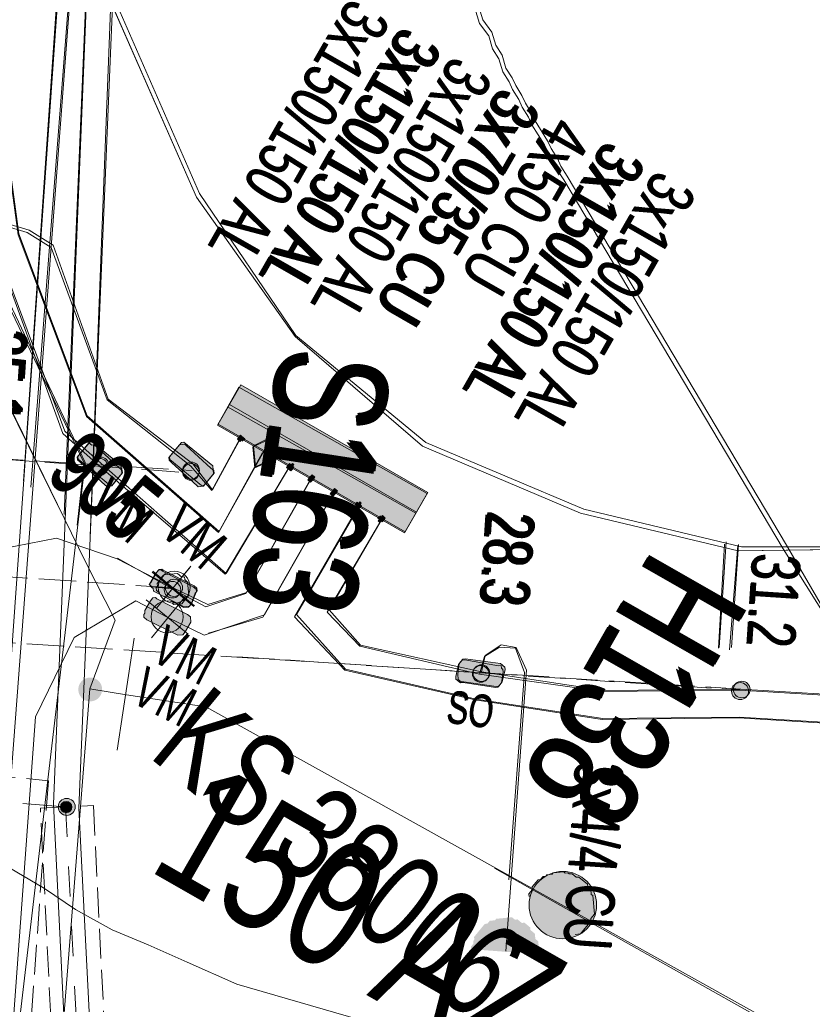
# Model space of a CAD drawing. Header units: metres. Extents: x -740 to 758, y -633 to 854.
# Tile 451 of 656: x -18 to -9, y -282 to -271. Entities that reach past the tile are written whole.
import ezdxf

# ---------------------------------------------------------------- set-up
doc = ezdxf.new("R2010")
doc.units = ezdxf.units.M
doc.header["$MEASUREMENT"] = 0
for name, pattern in [('333_125', [0.4576, 0.3328, -0.1248]), ('333_333', [0.6656, 0.3328, -0.3328]), ('416_125', [0.5408, 0.416, -0.1248])]:
    doc.linetypes.add(name, pattern=pattern)
for name, color, linetype in [('Gas.LOVION', 7, 'Continuous'), ('Grundkarte.LOVION', 7, 'Continuous'), ('Strom.LOVION', 7, 'Continuous'), ('StromBemass.LOVION', 7, 'Continuous'), ('Telko.LOVION', 7, 'Continuous'), ('Wasser.LOVION', 7, 'Continuous')]:
    doc.layers.add(name, color=color, linetype=linetype)
doc.styles.add('ERSTELLTER_STIL_1', font='arial.ttf')

msp = doc.modelspace()

# ---------------------------------------------------------------- hatches: boundary and pattern name
at = {"layer": 'Strom.LOVION', "linetype": 'Continuous', "lineweight": 13}
for points in [[(-15.545, -275.461), (-13.463, -276.661), (-13.21, -276.223), (-15.293, -275.023)], [(-15.553, -275.471), (-13.471, -276.671), (-13.218, -276.233), (-15.314, -275.049)], [(-16.645, -275.947), (-16.921, -275.693), (-16.95, -275.696), (-16.982, -275.67), (-17.114, -275.83), (-17.111, -275.86), (-17.079, -275.886), (-16.803, -276.14), (-16.787, -276.153), (-16.729, -276.147), (-16.61, -276.003), (-16.613, -275.974)], [(-16.624, -275.921), (-16.945, -275.657), (-16.974, -275.66), (-17.106, -275.821), (-17.103, -275.85), (-16.75, -276.14), (-16.721, -276.138), (-16.615, -276.009)], [(-15.603, -275.925), (-15.925, -275.661), (-15.954, -275.664), (-16.086, -275.824), (-16.083, -275.854), (-15.73, -276.144), (-15.701, -276.141), (-15.595, -276.013)], [(-15.625, -275.951), (-15.901, -275.697), (-15.917, -275.684), (-15.975, -275.69), (-16.094, -275.834), (-16.091, -275.863), (-16.059, -275.89), (-15.783, -276.144), (-15.767, -276.157), (-15.709, -276.151), (-15.59, -276.006), (-15.593, -275.977)], [(-15.821, -277.27), (-16.163, -277.097), (-16.179, -277.084), (-16.208, -277.087), (-16.248, -277.135), (-16.311, -277.244), (-16.15, -277.377), (-15.931, -277.503), (-15.873, -277.497), (-15.846, -277.465), (-15.799, -277.342), (-15.786, -277.326), (-15.789, -277.297)], [(-15.813, -277.261), (-16.155, -277.087), (-16.171, -277.074), (-16.2, -277.077), (-16.227, -277.109), (-16.29, -277.219), (-16.303, -277.235), (-16.3, -277.264), (-16.268, -277.29), (-16.265, -277.32), (-15.923, -277.493), (-15.864, -277.487), (-15.838, -277.455), (-15.791, -277.332), (-15.778, -277.316), (-15.781, -277.287)], [(-16.338, -277.637), (-15.995, -277.81), (-15.937, -277.805), (-15.91, -277.773), (-15.847, -277.663), (-15.853, -277.604), (-15.885, -277.578), (-16.227, -277.405), (-16.243, -277.391), (-16.273, -277.394), (-16.299, -277.426), (-16.362, -277.536), (-16.359, -277.565), (-16.373, -277.581), (-16.37, -277.611)], [(-12.82, -278.337), (-12.46, -278.39), (-12.431, -278.387), (-12.391, -278.339), (-12.374, -278.219), (-12.376, -278.19), (-12.392, -278.177), (-12.395, -278.147), (-12.425, -278.15), (-12.801, -278.083), (-12.83, -278.086), (-12.869, -278.135), (-12.901, -278.271), (-12.898, -278.3), (-12.849, -278.339)], [(-12.812, -278.327), (-12.452, -278.38), (-12.423, -278.377), (-12.383, -278.329), (-12.352, -278.193), (-12.355, -278.164), (-12.403, -278.124), (-12.792, -278.074), (-12.822, -278.076), (-12.861, -278.125), (-12.879, -278.245), (-12.873, -278.303), (-12.841, -278.33)], [(-12.728, -281.304), (-11.968, -281.362), (-11.983, -281.216), (-12.015, -281.19), (-12.021, -281.131), (-12.069, -281.091), (-12.072, -281.062), (-12.136, -281.009), (-12.165, -281.012), (-12.213, -280.973), (-12.243, -280.975), (-12.275, -280.949), (-12.451, -280.966), (-12.464, -280.982), (-12.522, -280.988), (-12.549, -281.02), (-12.578, -281.023), (-12.697, -281.168), (-12.694, -281.197), (-12.707, -281.213), (-12.704, -281.242), (-12.731, -281.274)]]:
    msp.add_hatch(color=7, dxfattribs=at).paths.add_polyline_path(points)
at = {"layer": 'Strom.LOVION', "linetype": 'Continuous', "lineweight": 18}
for color, points in [(5, [(-15.305, -275.594), (-15.331, -275.627), (-15.299, -275.653), (-15.273, -275.621)]), (5, [(-15.297, -275.585), (-15.323, -275.617), (-15.291, -275.643), (-15.278, -275.627), (-15.262, -275.64), (-15.249, -275.624)]), (1, [(-15.16, -275.713), (-15.137, -275.947), (-14.925, -275.853), (-14.948, -275.619)]), (1, [(-15.152, -275.703), (-15.129, -275.938), (-14.904, -275.827), (-14.927, -275.593)]), (5, [(-14.733, -275.914), (-14.749, -275.9), (-14.762, -275.916), (-14.746, -275.93), (-14.759, -275.946), (-14.743, -275.959), (-14.73, -275.943), (-14.714, -275.956), (-14.701, -275.94), (-14.717, -275.927), (-14.703, -275.911), (-14.719, -275.898)]), (5, [(-14.757, -275.91), (-14.783, -275.942), (-14.735, -275.982), (-14.709, -275.95)]), (5, [(-14.522, -276.05), (-14.548, -276.082), (-14.516, -276.108), (-14.489, -276.076)]), (5, [(-14.5, -276.024), (-14.54, -276.072), (-14.508, -276.098), (-14.468, -276.05)]), (5, [(-14.257, -276.187), (-14.297, -276.235), (-14.264, -276.261), (-14.225, -276.213)]), (5, [(-14.249, -276.177), (-14.275, -276.209), (-14.243, -276.235), (-14.217, -276.203)]), (5, [(-14.006, -276.339), (-14.019, -276.355), (-14.003, -276.369), (-14.016, -276.385), (-14, -276.398), (-13.971, -276.395), (-13.957, -276.379)]), (5, [(-13.979, -276.372), (-13.962, -276.385), (-13.949, -276.369), (-13.965, -276.356), (-13.952, -276.34), (-13.968, -276.327), (-13.981, -276.343), (-13.997, -276.329), (-14.011, -276.345), (-13.995, -276.359), (-14.008, -276.375), (-13.992, -276.388)]), (5, [(-13.735, -276.535), (-13.719, -276.548), (-13.706, -276.532), (-13.722, -276.518), (-13.709, -276.502), (-13.725, -276.489), (-13.738, -276.505), (-13.754, -276.492), (-13.767, -276.508), (-13.751, -276.521), (-13.765, -276.537), (-13.748, -276.551)]), (5, [(-13.685, -276.506), (-13.717, -276.479), (-13.743, -276.511), (-13.711, -276.538)])]:
    msp.add_hatch(color=color, dxfattribs=at).paths.add_polyline_path(points)
at = {"layer": 'StromBemass.LOVION', "linetype": 'Continuous', "lineweight": 13}
for points in [[(-16.793, -275.997), (-16.786, -275.987), (-16.781, -275.977), (-16.776, -275.966), (-16.773, -275.954), (-16.772, -275.943), (-16.772, -275.931), (-16.774, -275.919), (-16.777, -275.908), (-16.781, -275.897), (-16.787, -275.886), (-16.794, -275.877), (-16.802, -275.868), (-16.811, -275.861), (-16.821, -275.855), (-16.831, -275.85), (-16.843, -275.846), (-16.854, -275.844), (-16.866, -275.843), (-16.878, -275.844), (-16.889, -275.846), (-16.901, -275.85), (-16.911, -275.855), (-16.921, -275.861), (-16.93, -275.869), (-16.938, -275.877), (-16.945, -275.887), (-16.951, -275.897), (-16.955, -275.908), (-16.958, -275.92), (-16.96, -275.931), (-16.96, -275.943), (-16.958, -275.955), (-16.955, -275.966), (-16.951, -275.977), (-16.945, -275.988), (-16.938, -275.997), (-16.93, -276.006), (-16.921, -276.013), (-16.911, -276.02), (-16.9, -276.024), (-16.889, -276.028), (-16.877, -276.03), (-16.865, -276.031), (-16.854, -276.03), (-16.842, -276.028), (-16.831, -276.024), (-16.82, -276.019), (-16.81, -276.013), (-16.801, -276.005)], [(-16.793, -275.997), (-16.786, -275.987), (-16.781, -275.977), (-16.776, -275.966), (-16.773, -275.954), (-16.772, -275.943), (-16.772, -275.931), (-16.774, -275.919), (-16.777, -275.908), (-16.781, -275.897), (-16.787, -275.886), (-16.794, -275.877), (-16.802, -275.868), (-16.811, -275.861), (-16.821, -275.855), (-16.831, -275.85), (-16.843, -275.846), (-16.854, -275.844), (-16.866, -275.843), (-16.878, -275.844), (-16.889, -275.846), (-16.901, -275.85), (-16.911, -275.855), (-16.921, -275.861), (-16.93, -275.869), (-16.938, -275.877), (-16.945, -275.887), (-16.951, -275.897), (-16.955, -275.908), (-16.958, -275.92), (-16.96, -275.931), (-16.96, -275.943), (-16.958, -275.955), (-16.955, -275.966), (-16.951, -275.977), (-16.945, -275.988), (-16.938, -275.997), (-16.93, -276.006), (-16.921, -276.013), (-16.911, -276.02), (-16.9, -276.024), (-16.889, -276.028), (-16.877, -276.03), (-16.865, -276.031), (-16.854, -276.03), (-16.842, -276.028), (-16.831, -276.024), (-16.82, -276.019), (-16.81, -276.013), (-16.801, -276.005)], [(-16.781, -275.982), (-16.774, -275.972), (-16.768, -275.962), (-16.764, -275.951), (-16.761, -275.939), (-16.76, -275.928), (-16.76, -275.916), (-16.761, -275.904), (-16.764, -275.893), (-16.769, -275.882), (-16.774, -275.871), (-16.781, -275.862), (-16.79, -275.853), (-16.799, -275.846), (-16.809, -275.839), (-16.819, -275.834), (-16.831, -275.831), (-16.842, -275.828), (-16.854, -275.828), (-16.866, -275.828), (-16.878, -275.831), (-16.889, -275.834), (-16.899, -275.839), (-16.909, -275.846), (-16.918, -275.853), (-16.927, -275.862), (-16.933, -275.872), (-16.939, -275.882), (-16.943, -275.893), (-16.946, -275.905), (-16.948, -275.916), (-16.948, -275.928), (-16.946, -275.94), (-16.943, -275.951), (-16.939, -275.962), (-16.933, -275.973), (-16.926, -275.982), (-16.918, -275.991), (-16.909, -275.998), (-16.899, -276.005), (-16.888, -276.01), (-16.877, -276.013), (-16.865, -276.015), (-16.853, -276.016), (-16.842, -276.015), (-16.83, -276.013), (-16.819, -276.009), (-16.808, -276.004), (-16.798, -275.998), (-16.789, -275.99)], [(-16.781, -275.982), (-16.774, -275.972), (-16.768, -275.962), (-16.764, -275.951), (-16.761, -275.939), (-16.76, -275.928), (-16.76, -275.916), (-16.761, -275.904), (-16.764, -275.893), (-16.769, -275.882), (-16.774, -275.871), (-16.781, -275.862), (-16.79, -275.853), (-16.799, -275.846), (-16.809, -275.839), (-16.819, -275.834), (-16.831, -275.831), (-16.842, -275.828), (-16.854, -275.828), (-16.866, -275.828), (-16.878, -275.831), (-16.889, -275.834), (-16.899, -275.839), (-16.909, -275.846), (-16.918, -275.853), (-16.927, -275.862), (-16.933, -275.872), (-16.939, -275.882), (-16.943, -275.893), (-16.946, -275.905), (-16.948, -275.916), (-16.948, -275.928), (-16.946, -275.94), (-16.943, -275.951), (-16.939, -275.962), (-16.933, -275.973), (-16.926, -275.982), (-16.918, -275.991), (-16.909, -275.998), (-16.899, -276.005), (-16.888, -276.01), (-16.877, -276.013), (-16.865, -276.015), (-16.853, -276.016), (-16.842, -276.015), (-16.83, -276.013), (-16.819, -276.009), (-16.808, -276.004), (-16.798, -275.998), (-16.789, -275.99)], [(-15.775, -276.052), (-15.769, -276.042), (-15.763, -276.032), (-15.759, -276.021), (-15.756, -276.01), (-15.754, -275.998), (-15.754, -275.987), (-15.756, -275.975), (-15.759, -275.964), (-15.763, -275.953), (-15.769, -275.943), (-15.776, -275.933), (-15.784, -275.925), (-15.793, -275.918), (-15.803, -275.911), (-15.813, -275.906), (-15.824, -275.903), (-15.836, -275.901), (-15.847, -275.9), (-15.859, -275.901), (-15.87, -275.903), (-15.881, -275.907), (-15.892, -275.912), (-15.902, -275.918), (-15.911, -275.925), (-15.919, -275.934), (-15.925, -275.943), (-15.931, -275.954), (-15.935, -275.964), (-15.938, -275.976), (-15.94, -275.987), (-15.94, -275.999), (-15.938, -276.01), (-15.935, -276.022), (-15.931, -276.033), (-15.925, -276.043), (-15.918, -276.052), (-15.91, -276.061), (-15.901, -276.068), (-15.891, -276.074), (-15.881, -276.079), (-15.87, -276.083), (-15.858, -276.085), (-15.847, -276.086), (-15.835, -276.085), (-15.824, -276.083), (-15.813, -276.079), (-15.802, -276.074), (-15.792, -276.068), (-15.783, -276.06)], [(-15.773, -276.038), (-15.766, -276.029), (-15.761, -276.018), (-15.756, -276.007), (-15.753, -275.996), (-15.752, -275.984), (-15.752, -275.972), (-15.754, -275.961), (-15.757, -275.949), (-15.761, -275.938), (-15.767, -275.928), (-15.774, -275.918), (-15.782, -275.91), (-15.791, -275.902), (-15.801, -275.896), (-15.811, -275.891), (-15.823, -275.887), (-15.834, -275.885), (-15.846, -275.885), (-15.858, -275.885), (-15.869, -275.888), (-15.881, -275.891), (-15.891, -275.896), (-15.901, -275.903), (-15.91, -275.91), (-15.918, -275.919), (-15.925, -275.928), (-15.931, -275.939), (-15.935, -275.95), (-15.938, -275.961), (-15.939, -275.973), (-15.939, -275.985), (-15.938, -275.996), (-15.935, -276.008), (-15.931, -276.019), (-15.925, -276.029), (-15.918, -276.039), (-15.91, -276.047), (-15.901, -276.055), (-15.891, -276.061), (-15.88, -276.066), (-15.869, -276.07), (-15.857, -276.072), (-15.845, -276.072), (-15.834, -276.072), (-15.822, -276.069), (-15.811, -276.066), (-15.8, -276.061), (-15.79, -276.054), (-15.781, -276.047)], [(-15.982, -277.363), (-15.976, -277.353), (-15.97, -277.343), (-15.966, -277.332), (-15.963, -277.321), (-15.962, -277.31), (-15.962, -277.298), (-15.963, -277.287), (-15.966, -277.276), (-15.97, -277.265), (-15.976, -277.255), (-15.983, -277.246), (-15.991, -277.237), (-15.999, -277.23), (-16.009, -277.224), (-16.02, -277.219), (-16.031, -277.215), (-16.042, -277.213), (-16.054, -277.213), (-16.065, -277.213), (-16.076, -277.215), (-16.087, -277.219), (-16.098, -277.224), (-16.107, -277.23), (-16.116, -277.238), (-16.124, -277.246), (-16.131, -277.255), (-16.136, -277.266), (-16.141, -277.276), (-16.143, -277.287), (-16.145, -277.299), (-16.145, -277.31), (-16.143, -277.322), (-16.14, -277.333), (-16.136, -277.344), (-16.131, -277.354), (-16.124, -277.363), (-16.116, -277.371), (-16.107, -277.379), (-16.097, -277.385), (-16.087, -277.39), (-16.076, -277.393), (-16.064, -277.395), (-16.053, -277.396), (-16.041, -277.395), (-16.03, -277.393), (-16.019, -277.39), (-16.009, -277.385), (-15.999, -277.378), (-15.99, -277.371)], [(-15.963, -277.343), (-15.956, -277.334), (-15.95, -277.323), (-15.945, -277.312), (-15.942, -277.3), (-15.941, -277.288), (-15.941, -277.276), (-15.943, -277.265), (-15.946, -277.253), (-15.95, -277.242), (-15.956, -277.231), (-15.963, -277.222), (-15.971, -277.213), (-15.98, -277.205), (-15.991, -277.199), (-16.001, -277.194), (-16.013, -277.19), (-16.025, -277.188), (-16.037, -277.187), (-16.049, -277.188), (-16.06, -277.19), (-16.072, -277.194), (-16.082, -277.199), (-16.093, -277.206), (-16.102, -277.213), (-16.11, -277.222), (-16.117, -277.232), (-16.123, -277.242), (-16.127, -277.254), (-16.13, -277.265), (-16.131, -277.277), (-16.131, -277.289), (-16.13, -277.301), (-16.127, -277.313), (-16.122, -277.324), (-16.117, -277.334), (-16.11, -277.344), (-16.101, -277.353), (-16.092, -277.36), (-16.082, -277.367), (-16.071, -277.372), (-16.06, -277.375), (-16.048, -277.377), (-16.036, -277.378), (-16.024, -277.377), (-16.012, -277.375), (-16.001, -277.371), (-15.99, -277.366), (-15.98, -277.36), (-15.971, -277.352)], [(-12.552, -278.3), (-12.545, -278.291), (-12.539, -278.281), (-12.535, -278.27), (-12.532, -278.259), (-12.531, -278.247), (-12.531, -278.235), (-12.532, -278.224), (-12.535, -278.213), (-12.54, -278.202), (-12.545, -278.192), (-12.552, -278.182), (-12.56, -278.174), (-12.569, -278.166), (-12.579, -278.16), (-12.59, -278.155), (-12.601, -278.152), (-12.612, -278.15), (-12.624, -278.149), (-12.635, -278.15), (-12.647, -278.152), (-12.658, -278.155), (-12.668, -278.16), (-12.678, -278.167), (-12.687, -278.174), (-12.695, -278.183), (-12.702, -278.192), (-12.707, -278.202), (-12.712, -278.213), (-12.714, -278.224), (-12.716, -278.236), (-12.716, -278.248), (-12.714, -278.259), (-12.711, -278.27), (-12.707, -278.281), (-12.701, -278.291), (-12.695, -278.301), (-12.687, -278.309), (-12.678, -278.317), (-12.668, -278.323), (-12.657, -278.328), (-12.646, -278.331), (-12.635, -278.333), (-12.623, -278.334), (-12.611, -278.333), (-12.6, -278.331), (-12.589, -278.327), (-12.578, -278.323), (-12.569, -278.316), (-12.56, -278.309)], [(-12.552, -278.3), (-12.545, -278.291), (-12.539, -278.281), (-12.535, -278.27), (-12.532, -278.259), (-12.531, -278.247), (-12.531, -278.235), (-12.532, -278.224), (-12.535, -278.213), (-12.54, -278.202), (-12.545, -278.192), (-12.552, -278.182), (-12.56, -278.174), (-12.569, -278.166), (-12.579, -278.16), (-12.59, -278.155), (-12.601, -278.152), (-12.612, -278.15), (-12.624, -278.149), (-12.635, -278.15), (-12.647, -278.152), (-12.658, -278.155), (-12.668, -278.16), (-12.678, -278.167), (-12.687, -278.174), (-12.695, -278.183), (-12.702, -278.192), (-12.707, -278.202), (-12.712, -278.213), (-12.714, -278.224), (-12.716, -278.236), (-12.716, -278.248), (-12.714, -278.259), (-12.711, -278.27), (-12.707, -278.281), (-12.701, -278.291), (-12.695, -278.301), (-12.687, -278.309), (-12.678, -278.317), (-12.668, -278.323), (-12.657, -278.328), (-12.646, -278.331), (-12.635, -278.333), (-12.623, -278.334), (-12.611, -278.333), (-12.6, -278.331), (-12.589, -278.327), (-12.578, -278.323), (-12.569, -278.316), (-12.56, -278.309)], [(-12.543, -278.29), (-12.536, -278.28), (-12.531, -278.27), (-12.526, -278.259), (-12.524, -278.248), (-12.522, -278.236), (-12.522, -278.225), (-12.524, -278.213), (-12.527, -278.202), (-12.531, -278.191), (-12.537, -278.181), (-12.543, -278.171), (-12.551, -278.163), (-12.56, -278.156), (-12.57, -278.149), (-12.581, -278.145), (-12.592, -278.141), (-12.603, -278.139), (-12.615, -278.138), (-12.626, -278.139), (-12.638, -278.141), (-12.649, -278.145), (-12.659, -278.15), (-12.669, -278.156), (-12.678, -278.163), (-12.686, -278.172), (-12.693, -278.181), (-12.698, -278.192), (-12.703, -278.202), (-12.706, -278.214), (-12.707, -278.225), (-12.707, -278.237), (-12.705, -278.248), (-12.703, -278.26), (-12.698, -278.27), (-12.693, -278.281), (-12.686, -278.29), (-12.678, -278.298), (-12.669, -278.306), (-12.659, -278.312), (-12.648, -278.317), (-12.637, -278.321), (-12.626, -278.323), (-12.614, -278.323), (-12.603, -278.323), (-12.591, -278.32), (-12.58, -278.317), (-12.57, -278.312), (-12.56, -278.305), (-12.551, -278.298)], [(-12.543, -278.29), (-12.536, -278.28), (-12.531, -278.27), (-12.526, -278.259), (-12.524, -278.248), (-12.522, -278.236), (-12.522, -278.225), (-12.524, -278.213), (-12.527, -278.202), (-12.531, -278.191), (-12.537, -278.181), (-12.543, -278.171), (-12.551, -278.163), (-12.56, -278.156), (-12.57, -278.149), (-12.581, -278.145), (-12.592, -278.141), (-12.603, -278.139), (-12.615, -278.138), (-12.626, -278.139), (-12.638, -278.141), (-12.649, -278.145), (-12.659, -278.15), (-12.669, -278.156), (-12.678, -278.163), (-12.686, -278.172), (-12.693, -278.181), (-12.698, -278.192), (-12.703, -278.202), (-12.706, -278.214), (-12.707, -278.225), (-12.707, -278.237), (-12.705, -278.248), (-12.703, -278.26), (-12.698, -278.27), (-12.693, -278.281), (-12.686, -278.29), (-12.678, -278.298), (-12.669, -278.306), (-12.659, -278.312), (-12.648, -278.317), (-12.637, -278.321), (-12.626, -278.323), (-12.614, -278.323), (-12.603, -278.323), (-12.591, -278.32), (-12.58, -278.317), (-12.57, -278.312), (-12.56, -278.305), (-12.551, -278.298)], [(-9.663, -278.493), (-9.656, -278.483), (-9.65, -278.472), (-9.646, -278.461), (-9.643, -278.45), (-9.642, -278.438), (-9.642, -278.426), (-9.643, -278.414), (-9.646, -278.402), (-9.651, -278.391), (-9.656, -278.381), (-9.663, -278.371), (-9.672, -278.363), (-9.681, -278.355), (-9.691, -278.349), (-9.702, -278.343), (-9.713, -278.34), (-9.725, -278.338), (-9.737, -278.337), (-9.749, -278.338), (-9.761, -278.34), (-9.772, -278.344), (-9.783, -278.349), (-9.793, -278.355), (-9.802, -278.363), (-9.81, -278.372), (-9.817, -278.381), (-9.823, -278.392), (-9.827, -278.403), (-9.83, -278.415), (-9.832, -278.426), (-9.832, -278.438), (-9.83, -278.45), (-9.827, -278.462), (-9.823, -278.473), (-9.817, -278.483), (-9.81, -278.493), (-9.802, -278.502), (-9.792, -278.509), (-9.782, -278.516), (-9.771, -278.521), (-9.76, -278.524), (-9.748, -278.527), (-9.736, -278.527), (-9.724, -278.526), (-9.713, -278.524), (-9.701, -278.52), (-9.69, -278.515), (-9.68, -278.509), (-9.671, -278.501)], [(-9.647, -278.473), (-9.64, -278.463), (-9.634, -278.453), (-9.63, -278.442), (-9.627, -278.431), (-9.626, -278.419), (-9.626, -278.408), (-9.627, -278.396), (-9.63, -278.385), (-9.635, -278.374), (-9.64, -278.364), (-9.647, -278.355), (-9.655, -278.346), (-9.664, -278.339), (-9.674, -278.333), (-9.684, -278.328), (-9.695, -278.324), (-9.707, -278.322), (-9.718, -278.322), (-9.73, -278.322), (-9.741, -278.324), (-9.752, -278.328), (-9.763, -278.333), (-9.773, -278.339), (-9.781, -278.347), (-9.789, -278.355), (-9.796, -278.365), (-9.802, -278.375), (-9.806, -278.386), (-9.809, -278.397), (-9.81, -278.408), (-9.81, -278.42), (-9.809, -278.431), (-9.806, -278.443), (-9.801, -278.453), (-9.796, -278.464), (-9.789, -278.473), (-9.781, -278.481), (-9.772, -278.489), (-9.762, -278.495), (-9.752, -278.5), (-9.741, -278.503), (-9.729, -278.506), (-9.718, -278.506), (-9.706, -278.506), (-9.695, -278.503), (-9.684, -278.5), (-9.673, -278.495), (-9.663, -278.488), (-9.655, -278.481)], [(-17.156, -279.78), (-17.15, -279.77), (-17.144, -279.76), (-17.14, -279.749), (-17.137, -279.737), (-17.135, -279.725), (-17.135, -279.713), (-17.137, -279.702), (-17.14, -279.69), (-17.144, -279.679), (-17.15, -279.669), (-17.157, -279.659), (-17.165, -279.651), (-17.174, -279.643), (-17.184, -279.637), (-17.195, -279.632), (-17.206, -279.628), (-17.218, -279.626), (-17.23, -279.625), (-17.242, -279.626), (-17.253, -279.628), (-17.265, -279.632), (-17.275, -279.637), (-17.285, -279.643), (-17.294, -279.651), (-17.303, -279.66), (-17.309, -279.669), (-17.315, -279.68), (-17.319, -279.691), (-17.322, -279.702), (-17.324, -279.714), (-17.324, -279.726), (-17.322, -279.738), (-17.319, -279.749), (-17.315, -279.76), (-17.309, -279.771), (-17.302, -279.78), (-17.294, -279.789), (-17.285, -279.796), (-17.275, -279.803), (-17.264, -279.808), (-17.253, -279.811), (-17.241, -279.813), (-17.229, -279.814), (-17.217, -279.813), (-17.206, -279.811), (-17.194, -279.807), (-17.184, -279.802), (-17.174, -279.796), (-17.165, -279.788)], [(-17.187, -279.762), (-17.182, -279.756), (-17.178, -279.749), (-17.176, -279.742), (-17.174, -279.734), (-17.173, -279.726), (-17.173, -279.718), (-17.174, -279.71), (-17.176, -279.703), (-17.179, -279.695), (-17.182, -279.688), (-17.187, -279.682), (-17.193, -279.676), (-17.199, -279.671), (-17.205, -279.667), (-17.213, -279.663), (-17.22, -279.661), (-17.228, -279.659), (-17.236, -279.659), (-17.244, -279.659), (-17.252, -279.661), (-17.259, -279.663), (-17.267, -279.667), (-17.273, -279.671), (-17.279, -279.676), (-17.285, -279.682), (-17.289, -279.689), (-17.293, -279.695), (-17.296, -279.703), (-17.298, -279.711), (-17.299, -279.719), (-17.299, -279.726), (-17.298, -279.734), (-17.296, -279.742), (-17.293, -279.749), (-17.289, -279.756), (-17.284, -279.763), (-17.279, -279.769), (-17.273, -279.774), (-17.266, -279.778), (-17.259, -279.781), (-17.251, -279.784), (-17.244, -279.785), (-17.236, -279.786), (-17.228, -279.785), (-17.22, -279.784), (-17.212, -279.781), (-17.205, -279.778), (-17.198, -279.773), (-17.192, -279.768)]]:
    msp.add_hatch(color=7, dxfattribs=at).paths.add_polyline_path(points)
at = {"layer": 'Wasser.LOVION', "linetype": 'Continuous', "lineweight": 13}
for points in [[(-16.866, -278.498), (-16.856, -278.484), (-16.848, -278.47), (-16.842, -278.454), (-16.838, -278.438), (-16.836, -278.422), (-16.836, -278.405), (-16.838, -278.388), (-16.842, -278.372), (-16.848, -278.357), (-16.856, -278.342), (-16.866, -278.329), (-16.878, -278.317), (-16.89, -278.306), (-16.905, -278.297), (-16.92, -278.29), (-16.935, -278.285), (-16.952, -278.282), (-16.968, -278.281), (-16.985, -278.282), (-17.001, -278.285), (-17.017, -278.291), (-17.032, -278.298), (-17.046, -278.307), (-17.059, -278.317), (-17.07, -278.33), (-17.08, -278.343), (-17.088, -278.358), (-17.094, -278.373), (-17.098, -278.389), (-17.1, -278.406), (-17.1, -278.422), (-17.098, -278.439), (-17.094, -278.455), (-17.088, -278.471), (-17.08, -278.485), (-17.07, -278.499), (-17.058, -278.511), (-17.046, -278.521), (-17.032, -278.53), (-17.016, -278.537), (-17.001, -278.542), (-16.984, -278.545), (-16.968, -278.546), (-16.951, -278.545), (-16.935, -278.542), (-16.919, -278.537), (-16.904, -278.53), (-16.89, -278.521), (-16.877, -278.51)], [(-11.985, -280.531), (-12.051, -280.611), (-12.048, -280.64), (-12.101, -280.705), (-11.571, -281.14), (-11.512, -281.135), (-11.393, -280.99), (-11.396, -280.961), (-11.357, -280.913), (-11.377, -280.708), (-11.393, -280.695), (-11.398, -280.636), (-11.43, -280.61), (-11.433, -280.58), (-11.53, -280.501), (-11.559, -280.504), (-11.607, -280.464), (-11.637, -280.467), (-11.653, -280.454), (-11.682, -280.457), (-11.698, -280.444), (-11.815, -280.455), (-11.828, -280.471), (-11.887, -280.477), (-11.9, -280.493), (-11.929, -280.496), (-11.956, -280.528)], [(-11.42, -281.051), (-11.392, -281.012), (-11.37, -280.971), (-11.352, -280.927), (-11.341, -280.882), (-11.335, -280.835), (-11.335, -280.788), (-11.341, -280.741), (-11.353, -280.696), (-11.371, -280.652), (-11.393, -280.611), (-11.421, -280.573), (-11.454, -280.538), (-11.49, -280.509), (-11.53, -280.483), (-11.572, -280.464), (-11.617, -280.449), (-11.664, -280.441), (-11.711, -280.438), (-11.757, -280.441), (-11.804, -280.45), (-11.848, -280.464), (-11.891, -280.485), (-11.931, -280.51), (-11.967, -280.54), (-11.999, -280.575), (-12.026, -280.613), (-12.049, -280.654), (-12.066, -280.698), (-12.078, -280.744), (-12.084, -280.79), (-12.083, -280.837), (-12.077, -280.884), (-12.065, -280.93), (-12.048, -280.973), (-12.025, -281.014), (-11.997, -281.052), (-11.965, -281.087), (-11.929, -281.117), (-11.889, -281.142), (-11.846, -281.162), (-11.801, -281.176), (-11.755, -281.185), (-11.708, -281.187), (-11.661, -281.184), (-11.615, -281.175), (-11.57, -281.161), (-11.528, -281.14), (-11.488, -281.115), (-11.452, -281.085)]]:
    msp.add_hatch(color=7, dxfattribs=at).paths.add_polyline_path(points)

# ---------------------------------------------------------------- linework, layer by layer
at = {"layer": 'Gas.LOVION', "color": 5, "linetype": 'Continuous', "lineweight": 18}
for points in [[(-17.115, -276.584), (-17.034, -275.896), (-18.871, -272.071), (-18.763, -271.056), (-18.506, -265.829), (-18.431, -261.152), (-19.274, -256.609), (-16.521, -248.345), (-11.757, -238.879), (-8.096, -233.703), (-7.611, -232.917), (-3.548, -228.367), (0.392, -228.159), (11.851, -219), (16.581, -215.537), (26.354, -208.789)], [(-21.365, -312.517), (-20.447, -308.614), (-19.391, -305.201), (-19.323, -304.692), (-19.182, -303.865), (-18.837, -293.029), (-17.937, -283.645), (-17.026, -275.887), (-18.85, -272.045), (-18.755, -271.046), (-18.485, -265.803), (-18.476, -265.137)]]:
    msp.add_lwpolyline(points, dxfattribs=at)
at = {"layer": 'Grundkarte.LOVION', "color": 8, "linetype": 'Continuous', "lineweight": 18}
for points in [[(136.364, -133.542), (130.087, -137.969), (108.761, -152.911), (98.222, -160.295), (87.519, -167.815), (76.98, -175.2), (66.251, -182.751), (55.601, -190.206), (44.871, -197.757), (31.814, -206.896), (18.678, -216.13), (5.595, -225.301), (-7.452, -240.586), (-16.723, -263.659), (-16.987, -267.912), (-17.629, -276.162)], [(136.364, -133.542), (130.087, -137.969), (108.761, -152.911), (98.222, -160.295), (87.519, -167.815), (76.98, -175.2), (66.251, -182.751), (55.601, -190.206), (44.871, -197.757), (31.814, -206.896), (18.678, -216.13), (5.595, -225.301), (-7.452, -240.586), (-16.723, -263.659), (-16.987, -267.912), (-17.629, -276.162)], [(-17.629, -276.162), (-16.987, -267.912), (-16.852, -270.5), (-15.786, -272.937), (-14.689, -274.485), (-13.27, -275.706), (-11.512, -276.45), (-9.757, -276.87), (-6.982, -276.835), (-4.612, -275.982), (68.712, -236.036), (86.272, -226.398), (87.646, -225.643), (89.302, -224.742), (103.805, -216.792), (110.888, -229.991), (96.974, -237.617), (92.739, -239.953), (40.055, -268.807), (32.62, -272.874), (25.525, -276.789), (22.267, -278.527), (6.5, -287.162), (0.015, -290.663)], [(-17.629, -276.162), (-16.987, -267.912), (-16.852, -270.5), (-15.786, -272.937), (-14.689, -274.485), (-13.27, -275.706), (-11.512, -276.45), (-9.757, -276.87), (-6.982, -276.835), (-4.612, -275.982), (68.712, -236.036), (86.272, -226.398), (87.646, -225.643), (89.302, -224.742), (103.805, -216.792), (110.888, -229.991), (96.974, -237.617), (92.739, -239.953), (40.055, -268.807), (32.62, -272.874), (25.525, -276.789), (22.267, -278.527), (6.5, -287.162), (0.015, -290.663)], [(-16.914, -266.447), (-16.979, -267.902), (-20.542, -314.89), (-39.045, -295.537), (-38.891, -293.186), (-37.671, -276.634), (-36.421, -259.192), (-35.729, -254.484)], [(-20.542, -314.89), (-16.979, -267.902), (-16.818, -270.458), (-15.752, -272.895), (-14.681, -274.475), (-13.235, -275.664), (-11.477, -276.408), (-9.722, -276.828), (-6.974, -276.825), (-5.152, -276.115), (-6.974, -276.825), (-9.722, -276.828), (-11.477, -276.408), (-13.235, -275.664), (-14.681, -274.475), (-15.752, -272.895), (-16.818, -270.458), (-16.979, -267.902), (-16.914, -266.447), (-16.979, -267.902), (-20.542, -314.89)], [(7.543, -286.548), (6.508, -287.152), (-2.667, -292.157), (-7.523, -294.789), (-11.589, -297.64), (-13.548, -299.369), (-15.238, -301.425), (-16.842, -303.769), (-17.679, -305.181), (-18.776, -307.564), (-19.627, -310.042), (-20.542, -314.89), (-16.979, -267.902), (-16.818, -270.458), (-15.752, -272.895), (-14.681, -274.475), (-13.235, -275.664), (-11.477, -276.408), (-9.722, -276.828), (-6.974, -276.825), (-5.152, -276.115)], [(-12.766, -270.573), (-12.636, -271.003), (-12.534, -271.141), (-12.49, -271.285), (-12.42, -271.396), (-12.376, -271.54), (-12.306, -271.651), (-12.268, -271.736), (-12.198, -271.847), (-12.161, -271.932), (-12.091, -272.044), (-12.053, -272.129), (-11.913, -272.352), (-11.875, -272.436), (-11.805, -272.548), (-11.767, -272.633), (-11.697, -272.744), (-9.256, -276.85), (-8.626, -277.853)], [(-8.618, -277.843), (-9.222, -276.808), (-11.662, -272.702), (-11.732, -272.591), (-11.77, -272.506), (-11.84, -272.394), (-11.878, -272.309), (-12.018, -272.087), (-12.056, -272.002), (-12.126, -271.89), (-12.164, -271.805), (-12.234, -271.694), (-12.272, -271.609), (-12.342, -271.498), (-12.385, -271.354), (-12.455, -271.243), (-12.499, -271.099), (-12.601, -270.961), (-12.645, -270.818)], [(-13.814, -282.134), (-15.335, -281.692), (-15.891, -281.45), (-16.324, -281.256), (-16.724, -281.088), (-17.131, -280.862), (-17.478, -280.63), (-17.949, -280.351)]]:
    msp.add_lwpolyline(points, dxfattribs=at)
at = {"layer": 'Grundkarte.LOVION', "color": 253, "linetype": 'Continuous', "lineweight": 18}
msp.add_lwpolyline([(-7.452, -240.586), (5.595, -225.301), (18.678, -216.13), (30.554, -232.998), (44.206, -224.511), (57.832, -216.056), (68.712, -236.036), (-4.612, -275.982), (-6.982, -276.835), (-9.757, -276.87), (-11.512, -276.45), (-13.27, -275.706), (-14.689, -274.485), (-15.786, -272.937), (-16.852, -270.5), (-16.987, -267.912), (-16.723, -263.659)], close=True, dxfattribs=at)
at = {"layer": 'Grundkarte.LOVION', "color": 8, "linetype": 'Continuous', "lineweight": 18}
msp.add_lwpolyline([(-7.452, -240.586), (5.595, -225.301), (18.678, -216.13), (30.554, -232.998), (44.206, -224.511), (57.832, -216.056), (68.712, -236.036), (-4.612, -275.982), (-6.982, -276.835), (-9.757, -276.87), (-11.512, -276.45), (-13.27, -275.706), (-14.689, -274.485), (-15.786, -272.937), (-16.852, -270.5), (-16.987, -267.912), (-16.723, -263.659)], close=True, dxfattribs=at)
at = {"layer": 'Grundkarte.LOVION', "color": 253, "linetype": 'Continuous', "lineweight": 18}
msp.add_lwpolyline([(-5.152, -276.115), (-6.974, -276.825), (-9.722, -276.828), (-11.477, -276.408), (-13.235, -275.664), (-14.681, -274.475), (-15.752, -272.895), (-16.818, -270.458), (-16.979, -267.902), (-16.914, -266.447)], dxfattribs=at)
at = {"layer": 'Strom.LOVION', "color": 1, "linetype": 'Continuous', "lineweight": 18}
for points in [[(-32.861, -251.257), (-33.715, -253.41), (-19.062, -257.268), (-17.425, -257.536), (-16.528, -257.493), (-16.25, -257.613), (-16.153, -258.151), (-16.279, -259.286), (-16.943, -262.321), (-16.935, -266.931), (-17.009, -270.559), (-17.259, -276.465)], [(-35.385, -261.568), (-33.564, -253.75), (-19.151, -257.572), (-17.858, -257.8), (-17.339, -258.119), (-16.916, -258.816), (-16.506, -259.988), (-16.203, -262.929), (-16.462, -264.521), (-16.253, -266.953), (-17.324, -270.516), (-17.709, -276.095)], [(-16.97, -276.703), (-16.734, -270.651), (-16.594, -266.942), (-16.647, -262.322), (-15.986, -259.257), (-15.021, -255.823)], [(-16.917, -266.418), (-16.914, -266.905), (-17.001, -270.549), (-17.378, -279.689), (-16.497, -297.618), (-16.508, -300.382)], [(-14.29, -298.274), (-15.069, -298.926), (-15.862, -298.974), (-16.208, -298.609), (-16.191, -297.573), (-17.093, -279.735), (-16.713, -270.625), (-16.586, -266.932), (-16.596, -266.682)], [(-16.258, -266.96), (-17.315, -270.506), (-17.94, -279.39), (-18.928, -293.008), (-18.952, -293.365), (-19.566, -302.203), (-19.319, -302.46), (-18.929, -302.215), (-17.248, -300.824), (-16.273, -299.606), (-14.394, -297.973), (-12.487, -296.014)]]:
    msp.add_lwpolyline(points, dxfattribs=at)
at = {"layer": 'Strom.LOVION', "color": 150, "linetype": 'Continuous', "lineweight": 18}
for points in [[(-36.396, -266.401), (-36.539, -271.588), (-36.554, -272.195), (-21.207, -273.177), (-20.499, -273.167), (-19.803, -272.877), (-19.232, -272.674), (-18.798, -272.572), (-18.392, -272.799), (-18.033, -273.443), (-17.252, -275.539), (-16.847, -275.899)], [(-18.084, -271.049), (-17.77, -273.353), (-17.011, -275.377), (-15.54, -276.667), (-15.051, -275.776)], [(-18.076, -271.039), (-17.762, -273.343), (-17.003, -275.367), (-15.532, -276.657), (-15.029, -275.75)], [(-21.228, -273.203), (-20.507, -273.177), (-19.824, -272.903), (-19.253, -272.7), (-18.82, -272.598), (-18.4, -272.808), (-18.041, -273.453), (-17.273, -275.565), (-16.869, -275.925), (-15.465, -277.132), (-14.754, -275.94)], [(-39.663, -313.094), (-39.261, -307.69), (-38.576, -299.88), (-38.396, -297.793), (-38.011, -293.263), (-37.442, -284.119), (-37.078, -278.172), (-36.915, -276.206), (-36.643, -272.795), (-22.039, -273.732), (-20.932, -273.727), (-20.204, -273.463), (-19.263, -273.105), (-18.47, -273.057), (-17.648, -273.302), (-17.381, -273.468), (-16.77, -275.182), (-15.827, -275.902)], [(-20.698, -273.639), (-20.212, -273.473), (-19.271, -273.115), (-18.491, -273.083), (-17.669, -273.328), (-17.402, -273.494), (-16.778, -275.192), (-15.849, -275.928), (-15.615, -276.201), (-15.302, -275.624)], [(-15.827, -275.902), (-15.607, -276.191), (-15.294, -275.614)], [(-16.847, -275.899), (-15.457, -277.122), (-14.746, -275.93)], [(-16.665, -276.954), (-16.055, -277.293), (-15.681, -277.493), (-15.237, -277.346), (-14.519, -276.079)], [(-16.047, -277.283), (-15.66, -277.467), (-15.229, -277.336), (-14.497, -276.053)], [(-16.103, -277.614), (-15.7, -277.811), (-15.028, -277.583), (-14.246, -276.206)], [(-15.652, -277.786), (-15.049, -277.609), (-14.254, -276.216)], [(-13.987, -276.382), (-14.695, -277.604), (-14.134, -278.199), (-12.683, -278.53), (-11.273, -278.747), (-9.752, -278.731), (-8.265, -278.822), (-7.742, -278.579), (-7.266, -278.917), (-6.341, -280.673), (-1.699, -288.096), (-0.784, -288.229), (-0.171, -288.006), (0.729, -287.534)], [(-13.965, -276.356), (-14.673, -277.578), (-14.126, -278.189), (-12.675, -278.52), (-11.265, -278.737), (-9.744, -278.721), (-8.257, -278.812), (-7.734, -278.569), (-7.245, -278.891), (-6.319, -280.648), (-1.677, -288.07), (-0.776, -288.219), (-0.163, -287.996), (0.737, -287.524)], [(-13.722, -276.518), (-14.33, -277.553), (-13.968, -277.932), (-12.637, -278.245), (-11.259, -278.435), (-9.738, -278.42), (-8.252, -278.511), (-6.946, -277.807), (-6.41, -277.547)], [(-13.714, -276.509), (-14.309, -277.527), (-13.96, -277.922), (-12.616, -278.219), (-11.251, -278.425), (-9.73, -278.41), (-8.243, -278.501), (-6.938, -277.797), (-6.388, -277.521)], [(-23.903, -340.37), (-23.185, -329.734), (-22.293, -316.79), (-21.669, -308.66), (-20.461, -303.325), (-20.263, -301.119), (-18.554, -279.45), (-18.492, -277.966), (-18.364, -277.318), (-17.951, -276.849), (-17.342, -276.73), (-16.67, -276.96), (-16.047, -277.283)], [(-44.362, -341.218), (-44.383, -341.604), (-43.029, -341.693), (-40.985, -341.893), (-37.475, -342.273), (-27.208, -343.605), (-25.223, -343.647), (-24.452, -343.527), (-24.387, -342.826), (-23.483, -329.704), (-22.591, -316.76), (-21.954, -308.614), (-21.215, -305.29), (-20.285, -304.224), (-19.717, -303.075), (-19.464, -302.341), (-19.244, -301.714), (-19.182, -300.688), (-17.577, -278.719), (-17.146, -277.834), (-16.461, -277.427), (-16.103, -277.614)], [(-12.31, -280.533), (-12.136, -278.225), (-12.237, -277.954), (-12.415, -277.942), (-12.582, -278.047), (-12.637, -278.245)], [(-12.342, -281.325), (-12.115, -278.199), (-12.229, -277.945), (-12.394, -277.916), (-12.574, -278.037), (-12.616, -278.219)]]:
    msp.add_lwpolyline(points, dxfattribs=at)
at = {"layer": 'Strom.LOVION', "color": 7, "linetype": 'Continuous', "lineweight": 13}
for points in [[(-15.545, -275.461), (-15.293, -275.023), (-13.21, -276.223), (-13.463, -276.661)], [(-15.553, -275.471), (-15.314, -275.049), (-13.218, -276.233), (-13.471, -276.671)], [(-16.645, -275.947), (-16.613, -275.974), (-16.61, -276.003), (-16.729, -276.147), (-16.787, -276.153), (-16.803, -276.14), (-17.079, -275.886), (-17.111, -275.86), (-17.114, -275.83), (-16.982, -275.67), (-16.95, -275.696), (-16.921, -275.693)], [(-16.624, -275.921), (-16.615, -276.009), (-16.721, -276.138), (-16.75, -276.14), (-17.103, -275.85), (-17.106, -275.821), (-16.974, -275.66), (-16.945, -275.657)], [(-15.603, -275.925), (-15.595, -276.013), (-15.701, -276.141), (-15.73, -276.144), (-16.083, -275.854), (-16.086, -275.824), (-15.954, -275.664), (-15.925, -275.661)], [(-15.289, -275.608), (-15.273, -275.621), (-15.286, -275.637), (-15.27, -275.65), (-15.286, -275.637), (-15.299, -275.653), (-15.331, -275.627), (-15.318, -275.61), (-15.305, -275.594)], [(-15.281, -275.598), (-15.249, -275.624), (-15.262, -275.64), (-15.278, -275.627), (-15.291, -275.643), (-15.323, -275.617), (-15.31, -275.601), (-15.297, -275.585)], [(-15.625, -275.951), (-15.593, -275.977), (-15.59, -276.006), (-15.709, -276.151), (-15.767, -276.157), (-15.783, -276.144), (-16.059, -275.89), (-16.091, -275.863), (-16.094, -275.834), (-15.975, -275.69), (-15.917, -275.684), (-15.901, -275.697)], [(-14.733, -275.914), (-14.719, -275.898), (-14.703, -275.911), (-14.717, -275.927), (-14.701, -275.94), (-14.714, -275.956), (-14.73, -275.943), (-14.743, -275.959), (-14.759, -275.946), (-14.746, -275.93), (-14.762, -275.916), (-14.749, -275.9)], [(-14.741, -275.923), (-14.709, -275.95), (-14.722, -275.966), (-14.735, -275.982), (-14.751, -275.969), (-14.783, -275.942), (-14.77, -275.926), (-14.757, -275.91)], [(-14.522, -276.05), (-14.489, -276.076), (-14.503, -276.092), (-14.516, -276.108), (-14.548, -276.082), (-14.535, -276.066)], [(-14.513, -276.04), (-14.5, -276.024), (-14.468, -276.05), (-14.481, -276.066), (-14.494, -276.082), (-14.508, -276.098), (-14.54, -276.072), (-14.527, -276.056)], [(-14.27, -276.203), (-14.257, -276.187), (-14.225, -276.213), (-14.238, -276.229), (-14.251, -276.245), (-14.264, -276.261), (-14.297, -276.235), (-14.283, -276.219)], [(-14.249, -276.177), (-14.217, -276.203), (-14.23, -276.219), (-14.243, -276.235), (-14.275, -276.209), (-14.262, -276.193)], [(-14, -276.398), (-14.016, -276.385), (-14.003, -276.369), (-14.019, -276.355), (-14.006, -276.339), (-13.99, -276.352), (-13.957, -276.379), (-13.971, -276.395)], [(-13.979, -276.372), (-13.992, -276.388), (-14.008, -276.375), (-13.995, -276.359), (-14.011, -276.345), (-13.997, -276.329), (-13.981, -276.343), (-13.968, -276.327), (-13.952, -276.34), (-13.965, -276.356), (-13.949, -276.369), (-13.962, -276.385)], [(-13.735, -276.535), (-13.748, -276.551), (-13.765, -276.537), (-13.751, -276.521), (-13.767, -276.508), (-13.754, -276.492), (-13.738, -276.505), (-13.725, -276.489), (-13.709, -276.502), (-13.722, -276.518), (-13.706, -276.532), (-13.719, -276.548)], [(-13.727, -276.525), (-13.743, -276.511), (-13.73, -276.495), (-13.746, -276.482), (-13.73, -276.495), (-13.717, -276.479), (-13.685, -276.506), (-13.698, -276.522), (-13.711, -276.538)], [(-15.813, -277.261), (-15.781, -277.287), (-15.778, -277.316), (-15.791, -277.332), (-15.838, -277.455), (-15.864, -277.487), (-15.923, -277.493), (-16.265, -277.32), (-16.268, -277.29), (-16.3, -277.264), (-16.303, -277.235), (-16.29, -277.219), (-16.227, -277.109), (-16.2, -277.077), (-16.171, -277.074), (-16.155, -277.087)], [(-16.338, -277.637), (-16.37, -277.611), (-16.373, -277.581), (-16.359, -277.565), (-16.362, -277.536), (-16.299, -277.426), (-16.273, -277.394), (-16.243, -277.391), (-16.227, -277.405), (-15.885, -277.578), (-15.853, -277.604), (-15.847, -277.663), (-15.91, -277.773), (-15.937, -277.805), (-15.995, -277.81)], [(-12.82, -278.337), (-12.849, -278.339), (-12.898, -278.3), (-12.901, -278.271), (-12.869, -278.135), (-12.83, -278.086), (-12.801, -278.083), (-12.425, -278.15), (-12.395, -278.147), (-12.392, -278.177), (-12.376, -278.19), (-12.374, -278.219), (-12.391, -278.339), (-12.431, -278.387), (-12.46, -278.39)], [(-12.812, -278.327), (-12.841, -278.33), (-12.873, -278.303), (-12.879, -278.245), (-12.861, -278.125), (-12.822, -278.076), (-12.792, -278.074), (-12.403, -278.124), (-12.355, -278.164), (-12.352, -278.193), (-12.383, -278.329), (-12.423, -278.377), (-12.452, -278.38)]]:
    msp.add_lwpolyline(points, close=True, dxfattribs=at)
for points in [[(-15.419, -275.242), (-13.336, -276.442)], [(-15.44, -275.268), (-13.344, -276.452)], [(-16.279, -277.271), (-16.311, -277.244), (-16.248, -277.135), (-16.208, -277.087), (-16.179, -277.084), (-16.163, -277.097), (-15.821, -277.27), (-15.789, -277.297), (-15.786, -277.326), (-15.799, -277.342), (-15.846, -277.465), (-15.873, -277.497), (-15.931, -277.503), (-16.15, -277.377)]]:
    msp.add_lwpolyline(points, dxfattribs=at)
at = {"layer": 'Strom.LOVION', "color": 1, "linetype": 'Continuous', "lineweight": 18}
for points in [[(-15.16, -275.713), (-14.948, -275.619), (-14.925, -275.853), (-15.137, -275.947)], [(-15.152, -275.703), (-14.927, -275.593), (-14.904, -275.827), (-15.129, -275.938)]]:
    msp.add_lwpolyline(points, close=True, dxfattribs=at)
at = {"layer": 'Strom.LOVION', "color": 9, "linetype": 'Continuous', "lineweight": 18}
for points in [[(-16.272, -277.099), (-15.806, -277.482)], [(-16.232, -277.508), (-15.849, -277.042)], [(-16.134, -277.39), (-15.857, -277.052)], [(-16.28, -277.108), (-15.814, -277.491)], [(-16.199, -277.337), (-16.231, -277.311), (-16.234, -277.281), (-16.22, -277.265), (-16.223, -277.236), (-16.144, -277.139), (-15.998, -277.125), (-15.949, -277.165), (-15.92, -277.162), (-15.917, -277.191), (-15.885, -277.218), (-15.871, -277.364), (-15.95, -277.46), (-16.038, -277.469), (-16.054, -277.456)], [(-16.344, -277.416), (-15.878, -277.799)], [(-16.344, -277.416), (-15.878, -277.799)], [(-16.288, -277.839), (-15.905, -277.373)], [(-16.288, -277.839), (-15.905, -277.373)]]:
    msp.add_lwpolyline(points, dxfattribs=at)
at = {"layer": 'Strom.LOVION', "color": 7, "linetype": '333_125', "lineweight": 13}
for points in [[(-18.966, -300.785), (-19.667, -300.721), (-19.16, -293.356), (-19.123, -292.983), (-18.134, -279.364), (-17.433, -279.429), (-18.422, -293.047), (-18.433, -293.388)], [(-16.933, -279.705), (-16.045, -297.559), (-16.646, -297.603), (-17.522, -279.733)]]:
    msp.add_lwpolyline(points, close=True, dxfattribs=at)
at = {"layer": 'Strom.LOVION', "color": 9, "linetype": '333_333', "lineweight": 18}
msp.add_lwpolyline([(-17.242, -279.72), (-16.354, -297.574)], dxfattribs=at)
at = {"layer": 'Strom.LOVION', "color": 9, "linetype": 'Continuous', "lineweight": 18}
for centre in [(-16.034, -277.276), (-16.113, -277.605), (-16.113, -277.605)]:
    msp.add_circle(centre, 0.178, dxfattribs=at)
at = {"layer": 'StromBemass.LOVION', "color": 7, "linetype": '416_125', "lineweight": 13}
for points in [[(-40.715, -274.375), (-20.83, -275.667), (-15.835, -275.977)], [(-16.047, -277.283), (-20.867, -276.957), (-40.823, -275.686)], [(-18.014, -275.845), (-15.856, -276.003)], [(-40.856, -276.414), (-20.913, -277.7), (-9.73, -278.41)], [(-16.055, -277.293), (-16.279, -277.271)], [(-40.968, -277.828), (-20.951, -279.418), (-17.242, -279.72)], [(-15.331, -278.05), (-9.738, -278.42)]]:
    msp.add_lwpolyline(points, dxfattribs=at)
at = {"layer": 'StromBemass.LOVION', "color": 7, "linetype": 'Continuous', "lineweight": 13}
for points in [[(-9.89, -276.77), (-9.968, -277.945)], [(-9.912, -276.796), (-9.976, -277.955)], [(-9.763, -276.811), (-9.856, -277.973)], [(-9.754, -276.801), (-9.834, -277.947)]]:
    msp.add_lwpolyline(points, dxfattribs=at)
for centre, radius in [((-16.866, -275.937), 0.094), ((-16.866, -275.937), 0.094), ((-16.854, -275.922), 0.0942), ((-16.854, -275.922), 0.0942), ((-15.846, -275.978), 0.0939), ((-15.847, -275.993), 0.0927), ((-16.053, -277.304), 0.0918), ((-16.036, -277.283), 0.0954), ((-12.623, -278.241), 0.0926), ((-12.623, -278.241), 0.0926), ((-12.615, -278.231), 0.0926), ((-12.615, -278.231), 0.0926), ((-9.737, -278.432), 0.0952), ((-9.718, -278.414), 0.0924), ((-17.23, -279.72), 0.0945), ((-17.236, -279.722), 0.0633)]:
    msp.add_circle(centre, radius, dxfattribs=at)
at = {"layer": 'Wasser.LOVION', "color": 150, "linetype": 'Continuous', "lineweight": 18}
for points in [[(-17.291, -276.439), (-18.506, -273.986), (-18.671, -273.663), (-18.798, -273.424), (-18.871, -273.283), (-19.341, -272.25), (-19.404, -271.311), (-19.011, -264.74), (-18.943, -261.512), (-19.842, -256.546), (-16.588, -247.051), (-13.249, -240.399), (-10.614, -236.211), (-3.63, -227.681), (-0.05, -227.877), (7.383, -221.52), (17.155, -214.609), (26.12, -208.354), (27.077, -207.713), (31.84, -204.44), (34.266, -202.799), (40.471, -198.394), (44.65, -195.34)], [(-20.86, -312.098), (-19.654, -308.108), (-19.111, -305.646), (-18.739, -304.31), (-18.643, -303.931), (-18.379, -299.678), (-18.039, -292.123), (-18.046, -291.902), (-16.971, -278.408), (-16.692, -277.642), (-17.021, -276.994), (-18.498, -273.976), (-18.663, -273.653), (-18.79, -273.414), (-18.849, -273.257), (-19.333, -272.24), (-19.382, -271.285), (-19.003, -264.73), (-19.006, -264.701)], [(-3.782, -281.36), (-4.806, -281.918), (-5.65, -282.355), (-6.17, -282.628), (-6.409, -282.755), (-7.27, -283.016), (-7.674, -283.115), (-8.054, -282.856), (-11.727, -280.807), (-15.681, -278.607), (-16.566, -278.472), (-16.971, -278.408)], [(-3.79, -281.37), (-4.827, -281.944), (-5.658, -282.365), (-6.178, -282.638), (-6.43, -282.781), (-7.278, -283.026), (-7.682, -283.125), (-8.075, -282.882), (-11.735, -280.817), (-12.471, -280.401)]]:
    msp.add_lwpolyline(points, dxfattribs=at)
at = {"layer": 'Wasser.LOVION', "color": 7, "linetype": 'Continuous', "lineweight": 13}
for points in [[(-16.48, -277.843), (-16.669, -279.088)], [(-12.085, -280.718), (-12.088, -280.689), (-12.048, -280.64), (-12.051, -280.611), (-11.985, -280.531), (-11.956, -280.528), (-11.929, -280.496), (-11.9, -280.493), (-11.887, -280.477), (-11.828, -280.471), (-11.815, -280.455), (-11.698, -280.444), (-11.682, -280.457), (-11.653, -280.454), (-11.637, -280.467), (-11.607, -280.464), (-11.559, -280.504), (-11.53, -280.501), (-11.433, -280.58), (-11.43, -280.61), (-11.398, -280.636), (-11.393, -280.695), (-11.377, -280.708), (-11.357, -280.913), (-11.396, -280.961), (-11.393, -280.99), (-11.512, -281.135), (-11.571, -281.14)]]:
    msp.add_lwpolyline(points, dxfattribs=at)
msp.add_circle((-11.709, -280.813), 0.375, dxfattribs=at)

# ---------------------------------------------------------------- texts
at = {"layer": 'Strom.LOVION', "color": 150, "linetype": 'Continuous', "lineweight": 18, "attachment_point": 7, "style": 'ERSTELLTER_STIL_1'}
for s, insert, char_height, rotation in [('{\\A1;\\W0.69470x;3x150/150 AL }', (-14.091, -270.705), 0.53353, 240.2459), ('{\\A1;\\W0.69471x;3x150/150 AL }', (-14.083, -270.695), 0.53353, 240.2459), ('{\\A1;\\W0.69466x;3x150/150 AL }', (-13.527, -271.034), 0.53357, 240.2448), ('{\\A1;\\W0.69470x;3x150/150 AL }', (-13.506, -271.008), 0.53353, 240.2459), ('{\\A1;\\W0.69467x;3x150/150 AL }', (-12.95, -271.347), 0.53356, 240.2473), ('{\\A1;\\W0.69466x;3x150/150 AL }', (-12.942, -271.337), 0.53357, 240.2448), ('{\\A1;\\W0.71556x;3x70/35 CU}', (-12.407, -271.683), 0.53356, 240.2473), ('{\\A1;\\W0.71558x;3x70/35 CU}', (-12.428, -271.709), 0.53355, 240.2434), ('{\\A1;\\W0.71559x;4x50 CU}', (-11.843, -272.009), 0.53353, 240.2459), ('{\\A1;\\W0.71559x;4x50 CU}', (-11.835, -271.999), 0.53353, 240.2459), ('{\\A1;\\W0.69467x;3x150/150 AL }', (-11.26, -272.305), 0.53356, 240.2473), ('{\\A1;\\W0.69471x;3x150/150 AL }', (-11.239, -272.279), 0.53353, 240.2459), ('{\\A1;\\W0.69468x;3x150/150 AL }', (-10.683, -272.618), 0.53356, 240.2473), ('{\\A1;\\W0.69467x;3x150/150 AL }', (-10.675, -272.608), 0.53356, 240.2473), ('{\\A1;\\W0.67086x;3x4/4 CU }', (-11.579, -279.21), 0.53355, 266.2443), ('{\\A1;\\W0.67086x;3x4/4 CU }', (-11.57, -279.2), 0.53355, 266.2443)]:
    msp.add_mtext(s, dxfattribs=dict(at, insert=insert, char_height=char_height, rotation=rotation))
at = {"layer": 'Strom.LOVION', "color": 7, "linetype": 'Continuous', "lineweight": 13, "attachment_point": 7, "style": 'ERSTELLTER_STIL_1'}
for s, insert, char_height, rotation in [('{\\A1;\\W0.71559x;VM}', (-17.029, -276.377), 0.44461, 319.2466), ('{\\A1;\\W0.71565x;VM}', (-17.021, -276.367), 0.44459, 319.2444), ('{\\A1;\\W0.71562x;VM}', (-16.217, -276.667), 0.44461, 319.2418), ('{\\A1;\\W0.71559x;VM}', (-16.209, -276.657), 0.44461, 319.2466), ('{\\A1;\\W0.71563x;VM}', (-16.321, -278.078), 0.4446, 333.2409), ('{\\A1;\\W0.71558x;VM}', (-16.542, -278.543), 0.44462, 333.2455), ('{\\A1;\\W0.71558x;KS 38006}', (-16.344, -279.164), 1.06709, 320.584), ('{\\A1;\\W0.71557x;SO}', (-13.019, -278.787), 0.35571, 352.2431), ('{\\A1;\\W0.71557x;SO}', (-13.011, -278.777), 0.35571, 352.2431)]:
    msp.add_mtext(s, dxfattribs=dict(at, insert=insert, char_height=char_height, rotation=rotation))
at = {"layer": 'StromBemass.LOVION', "color": 7, "linetype": 'Continuous', "lineweight": 13, "char_height": 0.53355, "attachment_point": 7, "style": 'ERSTELLTER_STIL_1'}
for s, insert, rotation in [('{\\A1;\\W0.71557x;25.1}', (-18.221, -274.398), 266.2443), ('{\\A1;\\W0.71557x;25.1}', (-18.199, -274.372), 266.2471), ('{\\A1;\\W0.71557x;28.3}', (-12.556, -276.414), 266.2443), ('{\\A1;\\W0.71557x;28.3}', (-12.577, -276.44), 266.2471), ('{\\A1;\\W0.71557x;31.2}', (-9.608, -276.894), 266.2471), ('{\\A1;\\W0.71557x;31.2}', (-9.599, -276.884), 266.2443)]:
    msp.add_mtext(s, dxfattribs=dict(at, insert=insert, rotation=rotation))
at = {"layer": 'Telko.LOVION', "color": 7, "linetype": 'Continuous', "lineweight": 13, "attachment_point": 7, "style": 'ERSTELLTER_STIL_1'}
for s, insert, char_height, rotation in [('{\\A1;\\W0.71559x;905}', (-17.492, -276.065), 0.71139, 320.585), ('{\\A1;\\W0.71561x;905}', (-17.471, -276.039), 0.71137, 320.5836)]:
    msp.add_mtext(s, dxfattribs=dict(at, insert=insert, char_height=char_height, rotation=rotation))
at = {"layer": 'Wasser.LOVION', "color": 7, "linetype": 'Continuous', "lineweight": 13, "attachment_point": 7, "style": 'ERSTELLTER_STIL_1'}
for s, insert, char_height, rotation in [('{\\A1;\\W0.71561x;S163}', (-14.873, -274.584), 1.24493, 261.2463), ('{\\A1;\\W0.71562x;S163}', (-14.852, -274.558), 1.24491, 261.2461), ('{\\A1;\\W0.71562x;H138}', (-10.736, -276.845), 1.2449, 240.2466), ('{\\A1;\\W0.71562x;H138}', (-10.714, -276.819), 1.2449, 240.2466)]:
    msp.add_mtext(s, dxfattribs=dict(at, insert=insert, char_height=char_height, rotation=rotation))
at = {"layer": 'Wasser.LOVION', "color": 150, "linetype": 'Continuous', "lineweight": 18, "insert": (-16.354, -280.431), "char_height": 1.4228, "attachment_point": 7, "rotation": 330.2448, "style": 'ERSTELLTER_STIL_1'}
msp.add_mtext('{\\A1;\\W0.72804x;150 AZ}', dxfattribs=at)

doc.saveas('drawing.dxf')
